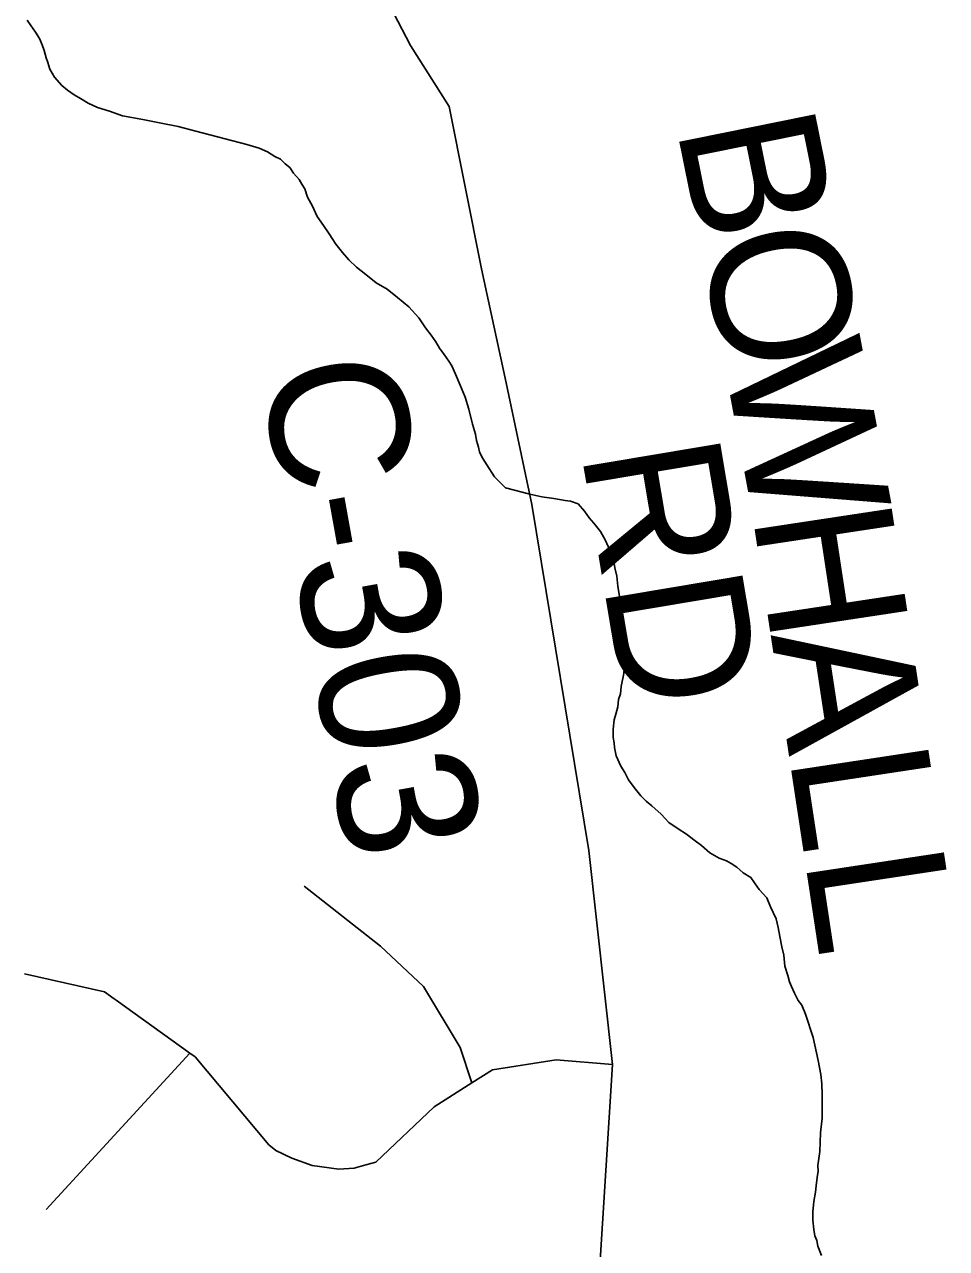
# Model space of a CAD drawing. Extents: x -59 to 82, y -3 to 49.
# Drawn here: x -51.591 to -51.213, y 46.792 to 47.294 of the extents above; entities that cross this region are included whole.
import ezdxf

# ---------------------------------------------------------------- set-up
doc = ezdxf.new("R2010")
doc.units = 0
for name, color, linetype in [('GM_X_County_Road', 7, 'Continuous'), ('GM_X_County_Road_Text', 7, 'Continuous'), ('GM_X_Minor_River', 7, 'Continuous'), ('GM_X_Township_Road', 7, 'Continuous')]:
    doc.layers.add(name, color=color, linetype=linetype)

msp = doc.modelspace()

# ---------------------------------------------------------------- linework, layer by layer
at = {"layer": 'GM_X_County_Road'}
for p, q in [((-51.43295, 47.28516), (-51.45501, 47.32819)), ((-51.41708, 47.26017), (-51.43295, 47.28516)), ((-51.40382, 47.19374), (-51.41708, 47.26017)), ((-51.39378, 47.14696), (-51.40382, 47.19374)), ((-51.38326, 47.09715), (-51.39378, 47.14696)), ((-51.35989, 46.95545), (-51.38326, 47.09715)), ((-51.35011, 46.86772), (-51.35989, 46.95545)), ((-51.35723, 46.75606), (-51.35011, 46.86772))]:
    msp.add_line(p, q, dxfattribs=at)
at = {"layer": 'GM_X_Minor_River'}
for p, q in [((-51.58992, 47.29565), (-51.58839, 47.29338)), ((-51.58839, 47.29338), (-51.58647, 47.29073)), ((-51.58647, 47.29073), (-51.58493, 47.28808)), ((-51.58493, 47.28808), (-51.58376, 47.28543)), ((-51.58376, 47.28543), (-51.58299, 47.28316)), ((-51.58299, 47.28316), (-51.5822, 47.28012)), ((-51.5822, 47.28012), (-51.58143, 47.27823)), ((-51.58143, 47.27823), (-51.58065, 47.27557)), ((-51.58065, 47.27557), (-51.57872, 47.27217)), ((-51.57872, 47.27217), (-51.57566, 47.26877)), ((-51.57566, 47.26877), (-51.57336, 47.26689)), ((-51.57336, 47.26689), (-51.57069, 47.265)), ((-51.57069, 47.265), (-51.56802, 47.2635)), ((-51.56802, 47.2635), (-51.56496, 47.26163)), ((-51.56496, 47.26163), (-51.56115, 47.25975)), ((-51.56115, 47.25975), (-51.5562, 47.25827)), ((-51.5562, 47.25827), (-51.55087, 47.25641)), ((-51.55087, 47.25641), (-51.54251, 47.25495)), ((-51.54251, 47.25495), (-51.53566, 47.25348)), ((-51.53566, 47.25348), (-51.52805, 47.25201)), ((-51.52805, 47.25201), (-51.52082, 47.25016)), ((-51.52082, 47.25016), (-51.49989, 47.24461)), ((-51.49989, 47.24461), (-51.49494, 47.24312)), ((-51.49494, 47.24312), (-51.49151, 47.24163)), ((-51.49151, 47.24163), (-51.48846, 47.23975)), ((-51.48846, 47.23975), (-51.48617, 47.23863)), ((-51.48617, 47.23863), (-51.48426, 47.23674)), ((-51.48426, 47.23674), (-51.48235, 47.23523)), ((-51.48235, 47.23523), (-51.48081, 47.23296)), ((-51.48081, 47.23296), (-51.47851, 47.23032)), ((-51.47851, 47.23032), (-51.47736, 47.22843)), ((-51.47736, 47.22843), (-51.4762, 47.22654)), ((-51.4762, 47.22654), (-51.47503, 47.22313)), ((-51.47503, 47.22313), (-51.4731, 47.21934)), ((-51.4731, 47.21934), (-51.47117, 47.21517)), ((-51.47117, 47.21517), (-51.46848, 47.21139)), ((-51.46848, 47.21139), (-51.46618, 47.20799)), ((-51.46618, 47.20799), (-51.46348, 47.20383)), ((-51.46348, 47.20383), (-51.4608, 47.20043)), ((-51.4608, 47.20043), (-51.45811, 47.19741)), ((-51.45811, 47.19741), (-51.45505, 47.19439)), ((-51.45505, 47.19439), (-51.45123, 47.19138)), ((-51.45123, 47.19138), (-51.44703, 47.18799)), ((-51.44703, 47.18799), (-51.44245, 47.18536)), ((-51.44245, 47.18536), (-51.43824, 47.18197)), ((-51.43824, 47.18197), (-51.43365, 47.1782)), ((-51.43365, 47.1782), (-51.42944, 47.17367)), ((-51.42944, 47.17367), (-51.42675, 47.16951)), ((-51.42675, 47.16951), (-51.42445, 47.16648)), ((-51.42445, 47.16648), (-51.42253, 47.16384)), ((-51.42253, 47.16384), (-51.42099, 47.16119)), ((-51.42099, 47.16119), (-51.41907, 47.15854)), ((-51.41907, 47.15854), (-51.41715, 47.1559)), ((-51.41715, 47.1559), (-51.41599, 47.154)), ((-51.41599, 47.154), (-51.41444, 47.15059)), ((-51.41444, 47.15059), (-51.41251, 47.14605)), ((-51.41251, 47.14605), (-51.41057, 47.14112)), ((-51.41057, 47.14112), (-51.40901, 47.13619)), ((-51.40901, 47.13619), (-51.40744, 47.13012)), ((-51.40744, 47.13012), (-51.40627, 47.12595)), ((-51.40627, 47.12595), (-51.40587, 47.1233)), ((-51.40587, 47.1233), (-51.40509, 47.12064)), ((-51.40509, 47.12064), (-51.40469, 47.11874)), ((-51.40469, 47.11874), (-51.40353, 47.11647)), ((-51.40353, 47.11647), (-51.40161, 47.11345)), ((-51.40161, 47.11345), (-51.39853, 47.10853)), ((-51.39853, 47.10853), (-51.39394, 47.104)), ((-51.39394, 47.104), (-51.38404, 47.10141)), ((-51.38404, 47.10141), (-51.3791, 47.1003)), ((-51.3791, 47.1003), (-51.37416, 47.09958)), ((-51.37416, 47.09958), (-51.36959, 47.09885)), ((-51.36959, 47.09885), (-51.36731, 47.09849)), ((-51.36731, 47.09849), (-51.36427, 47.09737)), ((-51.36427, 47.09737), (-51.36158, 47.09435)), ((-51.36158, 47.09435), (-51.35966, 47.0917)), ((-51.35966, 47.0917), (-51.35775, 47.08943)), ((-51.35775, 47.08943), (-51.35506, 47.08603)), ((-51.35506, 47.08603), (-51.35313, 47.08263)), ((-51.35313, 47.08263), (-51.35197, 47.07998)), ((-51.35197, 47.07998), (-51.3508, 47.07618)), ((-51.3508, 47.07618), (-51.34964, 47.07391)), ((-51.34964, 47.07391), (-51.34924, 47.07125)), ((-51.34924, 47.07125), (-51.34845, 47.06784)), ((-51.34845, 47.06784), (-51.34804, 47.06366)), ((-51.34804, 47.06366), (-51.34725, 47.05949)), ((-51.34725, 47.05949), (-51.34683, 47.05493)), ((-51.34683, 47.05493), (-51.34603, 47.05)), ((-51.34603, 47.05), (-51.3456, 47.04392)), ((-51.3456, 47.04392), (-51.34518, 47.0386)), ((-51.34518, 47.0386), (-51.34514, 47.03328)), ((-51.34514, 47.03328), (-51.34547, 47.02796)), ((-51.34547, 47.02796), (-51.34657, 47.02263)), ((-51.34657, 47.02263), (-51.34692, 47.01959)), ((-51.34766, 47.0173), (-51.34802, 47.01426)), ((-51.34692, 47.01959), (-51.34766, 47.0173)), ((-51.34802, 47.01426), (-51.34875, 47.01122)), ((-51.3495, 47.00893), (-51.34984, 47.00513)), ((-51.34875, 47.01122), (-51.3495, 47.00893)), ((-51.34984, 47.00513), (-51.34982, 47.00171)), ((-51.34982, 47.00171), (-51.34942, 46.99943)), ((-51.34942, 46.99943), (-51.3494, 46.99753)), ((-51.3494, 46.99753), (-51.34861, 46.99412)), ((-51.34861, 46.99412), (-51.34668, 46.98995)), ((-51.34668, 46.98995), (-51.34514, 46.9873)), ((-51.34514, 46.9873), (-51.3436, 46.98427)), ((-51.3436, 46.98427), (-51.3413, 46.98125)), ((-51.3413, 46.98125), (-51.33861, 46.97785)), ((-51.33861, 46.97785), (-51.33631, 46.97558)), ((-51.33631, 46.97558), (-51.33402, 46.9737)), ((-51.33402, 46.9737), (-51.33019, 46.97031)), ((-51.33019, 46.97031), (-51.32713, 46.96691)), ((-51.32713, 46.96691), (-51.32331, 46.96427)), ((-51.32331, 46.96427), (-51.31987, 46.96202)), ((-51.31987, 46.96202), (-51.31682, 46.95976)), ((-51.31682, 46.95976), (-51.31376, 46.9575)), ((-51.31376, 46.9575), (-51.31032, 46.95449)), ((-51.31032, 46.95449), (-51.3065, 46.95223)), ((-51.3065, 46.95223), (-51.30346, 46.95112)), ((-51.30346, 46.95112), (-51.30155, 46.94999)), ((-51.30155, 46.94999), (-51.29926, 46.94849)), ((-51.29926, 46.94849), (-51.29658, 46.94622)), ((-51.29658, 46.94622), (-51.29353, 46.94434)), ((-51.29353, 46.94434), (-51.29199, 46.94208)), ((-51.29199, 46.94208), (-51.29007, 46.93943)), ((-51.29007, 46.93943), (-51.28701, 46.93603)), ((-51.28701, 46.93603), (-51.28546, 46.93224)), ((-51.28546, 46.93224), (-51.28314, 46.92732)), ((-51.28314, 46.92732), (-51.28235, 46.9239)), ((-51.28235, 46.9239), (-51.28156, 46.92011)), ((-51.28156, 46.92011), (-51.28077, 46.91593)), ((-51.28077, 46.91593), (-51.27998, 46.91252)), ((-51.27998, 46.91252), (-51.27956, 46.90796)), ((-51.27956, 46.90796), (-51.27839, 46.90417)), ((-51.27839, 46.90417), (-51.27761, 46.90152)), ((-51.27761, 46.90152), (-51.27683, 46.89962)), ((-51.27683, 46.89962), (-51.27567, 46.89697)), ((-51.27567, 46.89697), (-51.27413, 46.89394)), ((-51.27413, 46.89394), (-51.2726, 46.89205)), ((-51.2726, 46.89205), (-51.27105, 46.88826)), ((-51.27105, 46.88826), (-51.26793, 46.87878)), ((-51.26793, 46.87878), (-51.26596, 46.8693)), ((-51.26596, 46.8693), (-51.26477, 46.8636)), ((-51.26477, 46.8636), (-51.26436, 46.85981)), ((-51.26436, 46.85981), (-51.26432, 46.85524)), ((-51.26432, 46.85524), (-51.26429, 46.85183)), ((-51.26429, 46.85183), (-51.26428, 46.84955)), ((-51.26428, 46.84955), (-51.26425, 46.84575)), ((-51.26425, 46.84575), (-51.26496, 46.83966)), ((-51.26496, 46.83966), (-51.26527, 46.83206)), ((-51.26527, 46.83206), (-51.26599, 46.82635)), ((-51.26599, 46.82635), (-51.26597, 46.82407)), ((-51.26633, 46.82141), (-51.26668, 46.81799)), ((-51.26597, 46.82407), (-51.26633, 46.82141)), ((-51.26668, 46.81799), (-51.26704, 46.81533)), ((-51.26776, 46.81152), (-51.26811, 46.80734)), ((-51.26704, 46.81533), (-51.26776, 46.81152)), ((-51.26811, 46.80734), (-51.26808, 46.80392)), ((-51.26808, 46.80392), (-51.26767, 46.80012)), ((-51.26767, 46.80012), (-51.26727, 46.79746)), ((-51.26727, 46.79746), (-51.2665, 46.79557)), ((-51.2665, 46.79557), (-51.2661, 46.79329)), ((-51.2661, 46.79329), (-51.26455, 46.7895))]:
    msp.add_line(p, q, dxfattribs=at)
at = {"layer": 'GM_X_Township_Road'}
for p, q in [((-51.44513, 46.91623), (-51.47651, 46.94078)), ((-51.42761, 46.89964), (-51.44513, 46.91623)), ((-51.55823, 46.89748), (-51.59102, 46.90489)), ((-51.55428, 46.89464), (-51.55823, 46.89748)), ((-51.4125, 46.87463), (-51.42761, 46.89964)), ((-51.55349, 46.89407), (-51.55428, 46.89464)), ((-51.52323, 46.87234), (-51.55349, 46.89407)), ((-51.52323, 46.87234), (-51.58219, 46.80835)), ((-51.5211, 46.87081), (-51.52323, 46.87234)), ((-51.40781, 46.86016), (-51.4125, 46.87463)), ((-51.49091, 46.83484), (-51.5211, 46.87081)), ((-51.37318, 46.86966), (-51.39936, 46.86551)), ((-51.35011, 46.86772), (-51.37318, 46.86966)), ((-51.39936, 46.86551), (-51.40781, 46.86016)), ((-51.40781, 46.86016), (-51.42318, 46.85041)), ((-51.42318, 46.85041), (-51.44714, 46.82772)), ((-51.48807, 46.83247), (-51.49091, 46.83484)), ((-51.48152, 46.82937), (-51.48807, 46.83247)), ((-51.47324, 46.82626), (-51.48152, 46.82937)), ((-51.46221, 46.82487), (-51.47324, 46.82626)), ((-51.45116, 46.82659), (-51.45599, 46.82522)), ((-51.44714, 46.82772), (-51.45116, 46.82659)), ((-51.45599, 46.82522), (-51.46221, 46.82487))]:
    msp.add_line(p, q, dxfattribs=at)

# ---------------------------------------------------------------- texts
at = {"layer": 'GM_X_County_Road_Text'}
for s, height, rotation, p in [('B', 0.05682, 281.4416, (-51.32405, 47.25188)), ('O', 0.05682, 281.4378, (-51.31479, 47.20614)), ('W', 0.05682, 280.6073, (-51.30492, 47.15735)), ('C-303', 0.056818, 280.2071, (-51.49503, 47.15299)), ('RD', 0.056818, 279.5383, (-51.36308, 47.11888)), ('H', 0.05682, 278.6257, (-51.29289, 47.09315)), ('A', 0.05682, 278.6221, (-51.28539, 47.04372)), ('L', 0.05682, 278.626, (-51.27789, 46.99428)), ('L', 0.05682, 278.621, (-51.27152, 46.95226))]:
    msp.add_text(s, height=height, rotation=rotation, dxfattribs=at).set_placement(p)

doc.saveas('drawing.dxf')
